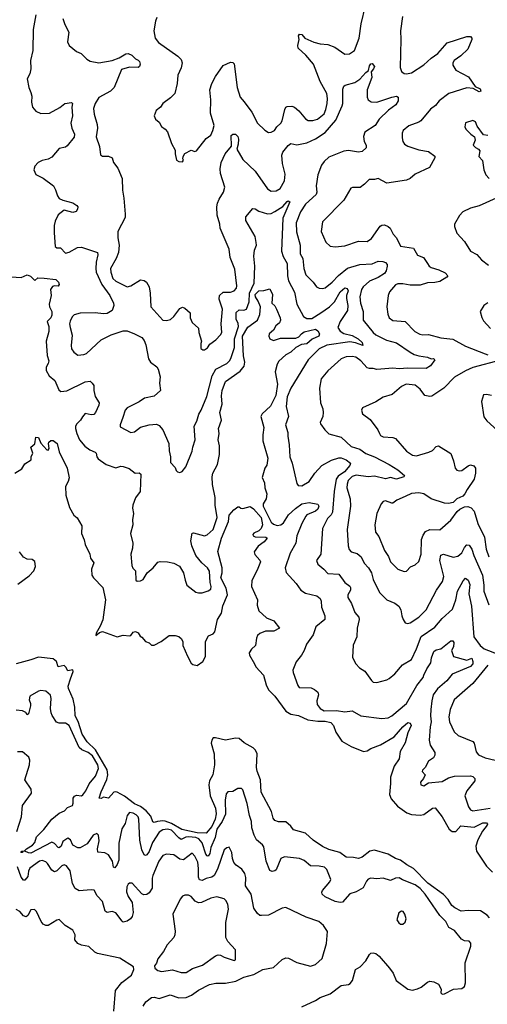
# Model space of a CAD drawing. Extents: x 2133489 to 2292442, y 756223 to 916462.
# Tile 329 of 463: x 2227323 to 2231121, y 893852 to 901845. Entities that reach past the tile are written whole.
import ezdxf

# ---------------------------------------------------------------- set-up
doc = ezdxf.new("R2010")
doc.units = 0

msp = doc.modelspace()

# ---------------------------------------------------------------- linework, layer by layer
at = {"layer": '0CON20XD'}
for points in [[(2228438.1, 901861.9), (2228426.4, 901833.6), (2228412.5, 901755), (2228424.5, 901695), (2228450.8, 901660.8), (2228608.1, 901548.1), (2228635, 901522), (2228644.2, 901495.8), (2228635.6, 901455), (2228608.6, 901395), (2228602.1, 901327.9), (2228583.1, 901245), (2228549.4, 901210.6), (2228486.2, 901165), (2228466.2, 901135), (2228432.3, 901107.7), (2228416.2, 901065), (2228426.1, 901036.1), (2228455, 901012.5), (2228475, 900977.5), (2228505, 900957.5), (2228523.6, 900933.6), (2228555, 900840), (2228586.7, 900785), (2228586.7, 900755), (2228597.5, 900705), (2228615, 900693.3), (2228645, 900690), (2228652.5, 900705), (2228647.5, 900715), (2228650, 900735), (2228665, 900757.5), (2228715, 900786.7), (2228745, 900776.2), (2228760.5, 900779.5), (2228839.2, 900880.8), (2228875, 900908), (2228893.1, 900945), (2228902.2, 900985), (2228873.6, 901085), (2228875.9, 901195), (2228868.9, 901275), (2228884.2, 901325.8), (2228912.7, 901385), (2228975, 901472), (2229035, 901498.8), (2229055, 901496.7), (2229065, 901487.5), (2229089.4, 901295), (2229115, 901216.2), (2229147.8, 901177.8), (2229208.6, 901095), (2229256, 901006), (2229315, 900948), (2229345, 900930), (2229365, 900932), (2229393.3, 900945), (2229412.5, 900975), (2229445, 901005.8), (2229455.5, 901025), (2229477.3, 901115), (2229485.5, 901134.5), (2229495, 901140.6), (2229535, 901142.5), (2229555, 901135.5), (2229590.6, 901105), (2229645, 901040.8), (2229666.8, 901026.8), (2229705, 901026.7), (2229741.7, 901038.3), (2229795, 901081.4), (2229810.9, 901115), (2229821.8, 901165), (2229823.8, 901205), (2229816.9, 901245), (2229762.7, 901342.7), (2229709.1, 901485), (2229646.7, 901556.7), (2229585.6, 901615), (2229582.5, 901635), (2229592.5, 901685), (2229586.7, 901715), (2229595, 901726.7), (2229613.8, 901723.8), (2229640, 901695), (2229712.9, 901662.9), (2229765, 901648.5), (2229825, 901642.3), (2229881.7, 901621.7), (2229965, 901564.3), (2230002.1, 901567.9), (2230041.4, 901595), (2230080, 901695), (2230098.1, 901811.9), (2230133, 901957)], [(2227455.3, 901885), (2227433.8, 901765), (2227429.4, 901595), (2227410.9, 901515), (2227414.5, 901445.5), (2227406.9, 901405), (2227384.6, 901365), (2227397.5, 901295), (2227413.6, 901253.6), (2227422.9, 901225), (2227420, 901175), (2227426.7, 901135), (2227455, 901103.3), (2227495, 901084.4), (2227565, 901085.6), (2227648.8, 901131.2), (2227691.2, 901165), (2227743.8, 901173.8), (2227752, 901165), (2227747.3, 901135), (2227752.5, 901065), (2227737.5, 901005), (2227746.9, 900965), (2227769.4, 900915), (2227765, 900890), (2227709.1, 900820.9), (2227695, 900810), (2227645, 900799.4), (2227585, 900729.5), (2227555, 900712.5), (2227505, 900702.7), (2227474.4, 900685), (2227447.1, 900655), (2227438.6, 900625), (2227455, 900588.8), (2227515, 900558.9), (2227598.2, 900495), (2227615.4, 900465), (2227629.1, 900415), (2227644.7, 900394.7), (2227675, 900380), (2227755, 900356.9), (2227787.8, 900337.8), (2227794.5, 900325), (2227793.8, 900306.2), (2227782.7, 900287.3), (2227755, 900280.4), (2227685, 900297.8), (2227635, 900260.8), (2227611.9, 900208.1), (2227604.6, 900175), (2227602.9, 900115), (2227612.4, 900005), (2227625, 899992.3), (2227655, 899992.5), (2227695, 899950), (2227725, 899956.7), (2227793.8, 899995), (2227825, 899999.6), (2227954.2, 899955), (2227958.5, 899935), (2227944.7, 899875.3), (2227940.9, 899825), (2227945.3, 899795), (2227990.6, 899695), (2228055.4, 899605), (2228085.4, 899545), (2228087.3, 899525), (2228074.4, 899485), (2228035, 899458.9), (2228005, 899456.7), (2227935, 899465.5), (2227815, 899461.4), (2227765, 899448), (2227748.3, 899431.7), (2227732.2, 899397.8), (2227728.5, 899375), (2227733.6, 899345), (2227750.5, 899285), (2227741.3, 899201.3), (2227745, 899172.5), (2227762.5, 899145), (2227795, 899121.9), (2227845, 899126.7), (2227865, 899134.3), (2227986.2, 899245), (2228065, 899285.6), (2228165, 899319.4), (2228195, 899319.2), (2228255, 899294.4), (2228315, 899264.3), (2228335, 899240), (2228348.2, 899205), (2228370.5, 899090.5), (2228386.7, 899065), (2228437.7, 899027.7), (2228448.3, 899008.3), (2228463.3, 898945), (2228458.9, 898895), (2228467.1, 898835), (2228415, 898788.9), (2228337.6, 898772.4), (2228295, 898741.8), (2228195, 898694.3), (2228181.1, 898675), (2228161.1, 898615), (2228138.8, 898555), (2228139.3, 898539.3), (2228225, 898494), (2228255, 898499.2), (2228305, 898536.9), (2228375, 898556.9), (2228435, 898561.4), (2228455, 898550), (2228486.9, 898515), (2228534.5, 898405), (2228538.1, 898345), (2228549.2, 898295), (2228549.3, 898249.3), (2228585, 898210), (2228594.2, 898184.2), (2228605, 898173.3), (2228625, 898170), (2228643.6, 898176.4), (2228672, 898215), (2228725, 898342.5), (2228728.6, 898375), (2228749.2, 898435), (2228740.8, 898545), (2228763, 898587), (2228777.4, 898642.6), (2228798.1, 898675), (2228843.2, 898786.8), (2228887.1, 898955), (2228917.5, 899007.5), (2229006.4, 899053.6), (2229028.5, 899075), (2229039.1, 899095), (2229068.2, 899185), (2229069.2, 899255), (2229100, 899355), (2229098.6, 899378.6), (2229082.2, 899415), (2229081.4, 899468.6), (2229105, 899490), (2229145, 899485.6), (2229165, 899496), (2229186.2, 899553.8), (2229190.7, 899625), (2229227.9, 899705), (2229233.3, 899843.3), (2229224.6, 899925), (2229229.5, 899975), (2229246.7, 900013.3), (2229244.4, 900035), (2229235.6, 900085), (2229161.2, 900215), (2229158.8, 900245), (2229216.8, 900313.2), (2229235, 900310.6), (2229265, 900289.4), (2229335, 900268.2), (2229365, 900271.5), (2229395, 900288.7), (2229460.2, 900329.8), (2229495, 900368.5), (2229505, 900374.3), (2229516.2, 900366.2), (2229461.5, 900235), (2229451.1, 899965), (2229463.6, 899923.6), (2229496.8, 899865), (2229499.6, 899765), (2229507.7, 899725), (2229555, 899633.3), (2229574.5, 899535), (2229627.1, 899435), (2229655, 899419.1), (2229695, 899418.2), (2229770, 899465), (2229839.6, 899515), (2229879.7, 899555), (2229925.4, 899635), (2229965, 899666.9), (2229983.7, 899663.7), (2229991.8, 899645), (2229976.4, 899605), (2229978.7, 899581.3), (2229989.2, 899525), (2229985.3, 899485), (2229926.6, 899395), (2229908.5, 899345), (2229927.4, 899317.4), (2229956.8, 899296.8), (2230025, 899280.7), (2230072.9, 899255), (2230104.4, 899225), (2230109.5, 899200.5), (2230051.9, 899221.9), (2230005, 899230.6), (2229817.3, 899202.7), (2229755.9, 899174.1), (2229665.4, 899085), (2229526.5, 898855), (2229496.3, 898783.7), (2229488.1, 898705), (2229505.7, 898625), (2229481.9, 898555), (2229501.1, 898495), (2229502.5, 898465), (2229512.5, 898395), (2229516.4, 898295), (2229537.1, 898245), (2229575, 898080), (2229585, 898063.8), (2229615, 898060), (2229674, 898095), (2229719.5, 898165), (2229777.1, 898225), (2229855, 898270), (2229915, 898288.5), (2229935, 898288.5), (2229975, 898273.2), (2230010.6, 898245), (2230004.5, 898225), (2229962.2, 898175), (2229909.8, 898140.2), (2229894.2, 898115.8), (2229877.7, 898015), (2229863.7, 897846.4), (2229852.7, 897825), (2229822.5, 897795), (2229782.7, 897715), (2229768.1, 897505), (2229732.9, 897455), (2229744.2, 897425), (2229792.5, 897385), (2229825, 897348.6), (2229915, 897342.5), (2229964.3, 897275), (2230005, 897245.7), (2230010.6, 897235), (2230008.9, 897215), (2229988.5, 897175), (2229989.5, 897155), (2230018.1, 897105), (2230045, 897032), (2230077.8, 896995), (2230080.9, 896975), (2230063.1, 896905), (2230061.5, 896835), (2230031.7, 896768.3), (2230027.3, 896667.3), (2230053.8, 896615), (2230084.2, 896584.2), (2230126.6, 896556.6), (2230180.3, 896480.3), (2230195, 896468), (2230225, 896464), (2230304.4, 896485.6), (2230325, 896497.5), (2230370, 896535), (2230431.2, 896608.8), (2230505, 896650), (2230546.7, 896736.7), (2230585, 896837.5), (2230695.2, 896914.8), (2230755, 896984.5), (2230839.1, 897060.9), (2230865.7, 897134.3), (2230879.6, 897205), (2230925, 897288.8), (2230945, 897310), (2230965, 897296.2), (2230980, 897260), (2230972.1, 897185), (2230992.1, 897085), (2231010.8, 896835), (2231063.5, 896765), (2231095, 896737.9), (2231215, 896691.9)], [(2227672.5, 901855), (2227688.8, 901805), (2227722, 901745), (2227711.1, 901665), (2227724.4, 901635), (2227785, 901586), (2227821.3, 901571.3), (2227868, 901525), (2227895, 901508.5), (2227965, 901495.6), (2228075.7, 901514.3), (2228130, 901535), (2228185, 901568), (2228205, 901571.2), (2228235, 901556.7), (2228265, 901527.5), (2228285, 901517.5), (2228296.7, 901505), (2228302.5, 901485), (2228297.5, 901465), (2228285, 901456.7), (2228215, 901459.2), (2228150, 901440), (2228091.5, 901295), (2228060, 901265), (2227966.4, 901213.6), (2227935, 901164), (2227922.1, 901125), (2227928, 901078), (2227953.1, 900995), (2227955.6, 900965), (2227943.5, 900895), (2227972, 900815), (2227978.3, 900748.3), (2227995, 900736.7), (2228045.9, 900735.9), (2228073.9, 900723.9), (2228086, 900685), (2228119.3, 900639.3), (2228154.4, 900555), (2228157.7, 900462.3), (2228170, 900395), (2228180.8, 900265), (2228178.8, 900238.8), (2228119.2, 900125), (2228120, 900075), (2228130.6, 900015), (2228124.6, 899955), (2228108.1, 899905), (2228061.5, 899825), (2228063.1, 899795), (2228080, 899745), (2228105, 899723.5), (2228195, 899676.7), (2228226.1, 899683.9), (2228305, 899732), (2228335, 899726.7), (2228352.5, 899715), (2228375.6, 899675), (2228384.3, 899625), (2228388.8, 899515), (2228486.1, 899406.1), (2228515, 899402), (2228548.3, 899411.7), (2228575.6, 899434.4), (2228625, 899500), (2228645, 899512.5), (2228665, 899502.5), (2228708.8, 899465), (2228708, 899425), (2228725, 899386.7), (2228775, 899340), (2228778, 899305), (2228800, 899235), (2228793.3, 899215), (2228795.8, 899175.8), (2228810, 899165), (2228825, 899165.8), (2228848.7, 899181.3), (2228868.3, 899211.7), (2228917.5, 899245), (2228954.5, 899285.5), (2228964.4, 899305), (2228959.5, 899375), (2228971.6, 899495), (2228942.7, 899575), (2228945.3, 899604.7), (2228975, 899632.9), (2229035, 899632.9), (2229065.8, 899644.2), (2229083.1, 899665), (2229086.4, 899683.6), (2229070.7, 899820.7), (2229032.2, 899915), (2229025, 899983.3), (2228951.5, 900151.5), (2228948.2, 900185), (2228926.9, 900256.9), (2228924.7, 900325), (2228930.3, 900355), (2228942.8, 900387.2), (2228980, 900445), (2228990, 900485), (2228954.6, 900595), (2228952.9, 900635), (2228958.9, 900685), (2228991.1, 900755), (2229042.4, 900817.6), (2229041.2, 900905), (2229055, 900915.3), (2229075, 900914.7), (2229095, 900896.5), (2229099.7, 900875), (2229098.7, 900835), (2229086.5, 900795), (2229135, 900711.1), (2229235.8, 900615.8), (2229335, 900472.2), (2229365, 900452.2), (2229406.7, 900455), (2229438.1, 900475), (2229475, 900536.7), (2229480.9, 900590.9), (2229456.8, 900676.8), (2229452, 900745), (2229461, 900769), (2229505, 900824.4), (2229525, 900840.9), (2229575, 900828.2), (2229655.5, 900845.5), (2229725, 900876.5), (2229805, 900930.3), (2229890.1, 901029.9), (2229943.5, 901145), (2229948.9, 901165), (2229948.6, 901281.4), (2229955.9, 901304.1), (2229966.1, 901313.9), (2230045, 901334.3), (2230087.1, 901362.9), (2230135, 901416), (2230157.7, 901432.3), (2230165, 901470), (2230175, 901485.8), (2230185, 901488.8), (2230203.8, 901465), (2230198, 901445), (2230177.5, 901422.5), (2230182.9, 901375), (2230146, 901275), (2230146, 901215), (2230154.2, 901194.2), (2230178.8, 901178.8), (2230225, 901174.3), (2230345, 901217.1), (2230385, 901223.3), (2230396.7, 901215), (2230396.1, 901186.1), (2230378.8, 901155), (2230319.2, 901110.8), (2230243.5, 901036.5), (2230210, 900985), (2230126.9, 900933.1), (2230116.8, 900896.8), (2230120.8, 900855), (2230136.9, 900825), (2230138.6, 900805), (2230105, 900776), (2230075, 900770.8), (2229995, 900783.1), (2229955, 900778.5), (2229835, 900729.6), (2229795, 900693.5), (2229773.3, 900665), (2229744.6, 900585), (2229731.8, 900495), (2229735.4, 900445), (2229730.9, 900425), (2229645, 900346.7), (2229603.1, 900285), (2229568.9, 900195), (2229572.4, 900122.4), (2229601.1, 900015), (2229602.2, 899945), (2229624, 899905), (2229632.3, 899825), (2229646.5, 899775), (2229706.9, 899715), (2229735, 899676), (2229755, 899664.3), (2229785, 899661.5), (2229805, 899667.8), (2229862.1, 899715), (2229912, 899768), (2229985, 899829.2), (2230085, 899857.1), (2230185, 899863.8), (2230235, 899883.9), (2230272.6, 899882.6), (2230294, 899874), (2230307.7, 899857.7), (2230308.9, 899845), (2230299.6, 899805), (2230286.2, 899785), (2230235, 899752), (2230165, 899722.5), (2230112.9, 899675), (2230099.3, 899655), (2230087.2, 899595), (2230092.3, 899545), (2230112.6, 899477.4), (2230113.1, 899405), (2230194.8, 899304.8), (2230216.3, 899286.3), (2230302.3, 899242.3), (2230385, 899221.5), (2230494.7, 899144.7), (2230528.1, 899128.1), (2230565, 899115.4), (2230635, 899105.6), (2230665, 899092), (2230685, 899093.3), (2230696.2, 899085), (2230658.8, 899035), (2230625, 899014.5), (2230475, 899017.4), (2230405, 899011.3), (2230355, 899017.2), (2230225, 899005.5), (2230195, 899013.1), (2230165, 899012.2), (2230145, 899020), (2230093.1, 899075), (2230054, 899105), (2230025, 899110.4), (2229975, 899108.2), (2229935, 899090.6), (2229825, 898994.2), (2229770.9, 898929.1), (2229757.1, 898855), (2229765.6, 898735), (2229784.4, 898685), (2229788.6, 898655), (2229785.6, 898624.4), (2229764.4, 898575.6), (2229765.8, 898565), (2229801.2, 898515), (2229834.2, 898484.2), (2229934.7, 898454.7), (2229977.3, 898415), (2230015, 898380), (2230085, 898358.9), (2230135, 898323.2), (2230206.2, 898296.2), (2230325, 898233.5), (2230395, 898189.5), (2230447.5, 898145), (2230442.5, 898135), (2230385, 898115.5), (2230335, 898128.5), (2230295, 898116.7), (2230205, 898140.2), (2230155, 898133.6), (2230055, 898148), (2230025, 898137.9), (2229991.8, 898105), (2229982.2, 898075), (2229981.1, 898045), (2230006.7, 897955), (2230011.1, 897895), (2229982.6, 897707.4), (2229990, 897575), (2230000, 897545), (2230015, 897526), (2230065, 897510.6), (2230097.1, 897485), (2230122.2, 897432.2), (2230156.7, 897395), (2230179.5, 897355), (2230195, 897301.2), (2230244.6, 897194.6), (2230305.8, 897135), (2230369.1, 897109.1), (2230403.8, 897085), (2230419.2, 897055), (2230425.8, 897005.8), (2230438, 896975), (2230455, 896947.5), (2230473.6, 896943.6), (2230495, 896950), (2230565, 896994.4), (2230625, 897054.3), (2230709.1, 897215), (2230758.5, 897285), (2230769.1, 897325), (2230736.7, 897455), (2230745, 897498), (2230765, 897505.6), (2230843.1, 897483.1), (2230881.2, 897488.8), (2230915, 897518.1), (2230935, 897561.2), (2230955, 897581.2), (2230975, 897578), (2230996.4, 897546.4), (2231012.8, 897495), (2231081.7, 897335), (2231094.1, 897255), (2231093.6, 897205), (2231133.1, 897095)], [(2230432, 901872), (2230416.1, 901753.9), (2230420, 901685), (2230412.7, 901457.3), (2230425, 901423.8), (2230445, 901409.2), (2230465, 901405.6), (2230505, 901413.1), (2230605, 901477.5), (2230666.5, 901533.5), (2230718.8, 901571.2), (2230795, 901657.8), (2230955, 901707.7), (2230985, 901708.8), (2230995, 901696.2), (2230994.5, 901685), (2230964.4, 901605.6), (2230905, 901550.6), (2230852.5, 901515), (2230841.4, 901495), (2230841.9, 901475), (2230865.8, 901435), (2230969.8, 901379.8), (2231023.3, 901303.3), (2231062.7, 901282.7)], [(2231062.7, 901282.7), (2231070, 901265), (2231055, 901260), (2231007, 901287), (2230955, 901291.1), (2230808.6, 901245), (2230729.4, 901185), (2230700.7, 901149.3), (2230660.2, 901119.8), (2230582.5, 901025), (2230565, 901013.3), (2230485, 900984.3), (2230439.2, 900945), (2230430.8, 900925), (2230429.2, 900885), (2230434.2, 900855), (2230448.8, 900835), (2230475, 900819.2), (2230565, 900787.5), (2230645, 900774.2), (2230695, 900736.7), (2230695, 900722.5), (2230651.2, 900645), (2230535, 900592.2), (2230495, 900555.6), (2230465, 900541.9), (2230305, 900518.8), (2230235, 900556.2), (2230205, 900548), (2230161.9, 900548.1), (2230125, 900508.8), (2230087.7, 900482.3), (2230027, 900483), (2230013.6, 900476.4), (2229955, 900378.8), (2229783.8, 900205), (2229771.1, 900125), (2229808.6, 900038.6), (2229845, 900006), (2229885, 900000), (2229965, 900010), (2230075.7, 900045.7), (2230145, 900044.4), (2230180.9, 900069.1), (2230252.4, 900167.6), (2230265, 900177.5), (2230285, 900179.4), (2230317, 900167), (2230332.2, 900152.2), (2230356.9, 900105), (2230382.8, 900072.8), (2230415, 900006), (2230521.2, 899991.2), (2230555, 899934.5), (2230603.7, 899913.7), (2230635.6, 899865), (2230648.6, 899845), (2230664.1, 899834.1), (2230728, 899815), (2230779.5, 899789.5), (2230800, 899765), (2230793.1, 899755), (2230735, 899720.3), (2230695, 899711.6), (2230635, 899708.9), (2230575, 899690.9), (2230495, 899691.1), (2230435, 899701.1), (2230395, 899700.6), (2230375, 899692.5), (2230327.5, 899635), (2230316, 899605), (2230305.6, 899515), (2230313.5, 899455), (2230325, 899426), (2230355, 899403.5), (2230455, 899394.3), (2230533.8, 899313.8), (2230572.4, 899292.4), (2230597.3, 899287.3), (2230645, 899290), (2230745, 899261.2), (2230841.7, 899251.7), (2230945, 899194.5), (2231105, 899132.9), (2231125, 899123.6)], [(2231125, 900906), (2231089.3, 900909.3), (2231039.3, 900979.3), (2231026.8, 901016.8), (2231005, 901026), (2230943.6, 901006.4), (2230937.5, 900975), (2230947.5, 900955), (2230987.5, 900915), (2231017.5, 900895), (2231023, 900867), (2231007.5, 900825), (2231025, 900807.5), (2231050, 900795), (2231061.7, 900781.7), (2231053.8, 900735), (2231081.7, 900701.7), (2231094.2, 900625), (2231110, 900585), (2231136, 900555)], [(2231193.3, 900395), (2231055, 900334), (2230985, 900315.8), (2230923.3, 900285), (2230896.2, 900255), (2230853.9, 900186.1), (2230856.2, 900165), (2230875, 900112.5), (2230935, 900043.8), (2230984, 899965), (2231035, 899937.5), (2231075.4, 899895.4), (2231132.1, 899852.1)], [(2227255, 899756.7), (2227335, 899751.2), (2227385, 899773.3), (2227412.3, 899762.3), (2227445, 899727.5), (2227469.4, 899750.6), (2227523, 899747), (2227615.9, 899735.9), (2227637.5, 899715), (2227643.3, 899695), (2227635, 899681.2), (2227605, 899684.4), (2227590.6, 899679.4), (2227573.5, 899655), (2227578, 899605), (2227561.9, 899535), (2227564.5, 899514.5), (2227584.4, 899475), (2227584.5, 899445), (2227575.4, 899425), (2227547.8, 899395), (2227559.2, 899355), (2227560.8, 899315), (2227537.8, 899235), (2227547.6, 899117.6), (2227560, 899075), (2227555.8, 899055), (2227537.5, 899025), (2227537.7, 898997.7), (2227561.4, 898955), (2227609.4, 898915), (2227640.9, 898840.9), (2227656.7, 898826.7), (2227705, 898831.8), (2227855, 898903.8), (2227895, 898910), (2227913.3, 898895), (2227926.7, 898875), (2227926.7, 898835), (2227936.7, 898785), (2227970, 898735), (2227966.4, 898716.4), (2227939.4, 898655), (2227925, 898639.4), (2227905, 898636.5), (2227855, 898648.6), (2227832.2, 898622.2), (2227816.1, 898593.9), (2227786.2, 898565), (2227776.8, 898545), (2227776, 898525), (2227786.1, 898486.1), (2227809.6, 898435), (2227852.4, 898382.4), (2227893.4, 898353.4), (2227936, 898335), (2227945.6, 898325), (2227950, 898295), (2227959.8, 898279.8), (2228025, 898234.3), (2228105, 898206.9), (2228145, 898220), (2228165, 898218.6), (2228212.7, 898202.7), (2228260, 898165), (2228295, 898166.2), (2228306, 898155), (2228302.5, 898015), (2228265, 897963.3), (2228242, 897905), (2228238.3, 897878.3), (2228248.8, 897835), (2228240, 897785), (2228242, 897745), (2228222, 897675), (2228242.5, 897595), (2228239.2, 897555), (2228225.6, 897505), (2228233.9, 897413.9), (2228241.7, 897391.7), (2228265, 897370), (2228266.7, 897295), (2228276.2, 897286.2), (2228305, 897289.4), (2228325, 897299.2), (2228359.4, 897355), (2228406.7, 897395), (2228445, 897440), (2228465, 897447.8), (2228525, 897444.6), (2228575, 897433.8), (2228620.1, 897410.1), (2228655, 897353.8), (2228666.2, 897295), (2228681.2, 897255), (2228755, 897197.5), (2228775, 897191.4), (2228805, 897192.5), (2228855, 897208.8), (2228875, 897223.3), (2228879.2, 897245), (2228871.5, 897275), (2228865, 897368), (2228848.6, 897395), (2228803.8, 897435), (2228754.5, 897495), (2228721.5, 897575), (2228713.2, 897615), (2228725, 897676), (2228735, 897680), (2228825, 897655.6), (2228845, 897662.2), (2228894.7, 897705.3), (2228928.5, 897805), (2228911.2, 897905), (2228910.6, 897965), (2228890.6, 898070.6), (2228886.5, 898135), (2228892.2, 898165), (2228930.5, 898235), (2228946.7, 898315), (2228946.4, 898385), (2228935.6, 898435), (2228942.9, 898485), (2228937.6, 898527.6), (2228962.7, 898595), (2228950, 898655), (2228968.1, 898725), (2228962.6, 898792.6), (2228967, 898835), (2228995, 898906.7), (2229115, 898990.4), (2229147.5, 899032.5), (2229152.5, 899065), (2229140.2, 899115), (2229131.8, 899275), (2229175, 899348.8), (2229254.7, 899405.3), (2229275, 899452.5)], [(2229275, 899452.5), (2229280.5, 899515), (2229260.8, 899560.8), (2229237.4, 899595), (2229237.2, 899615), (2229265, 899644.7), (2229305, 899646.2), (2229355, 899660), (2229375.5, 899615), (2229372.5, 899545), (2229395, 899523.3), (2229409.4, 899495), (2229439.4, 899425), (2229442.2, 899405), (2229434.4, 899385), (2229405, 899359.6), (2229385.7, 899324.3), (2229350.6, 899295), (2229346.5, 899275), (2229354.7, 899254.7), (2229385, 899240.4), (2229441.1, 899258.9), (2229565, 899259.6), (2229590.2, 899269.8), (2229612.1, 899295), (2229635, 899309.7), (2229725, 899332.5), (2229745, 899319.2), (2229759.1, 899295), (2229751.9, 899275), (2229698, 899252), (2229655, 899213.2), (2229611.3, 899208.7), (2229567.1, 899182.9), (2229525, 899146.1), (2229485.5, 899125), (2229427.9, 899072.1), (2229415, 899048.9), (2229397.5, 898985), (2229416.8, 898885), (2229404.8, 898795), (2229361.4, 898708.6), (2229291.9, 898645), (2229280.6, 898625), (2229307.3, 898535), (2229297.6, 898475), (2229298, 898425), (2229340, 898285), (2229331.5, 898228.5), (2229315.7, 898204.3), (2229291.7, 898128.3), (2229312.5, 898085), (2229314, 898044), (2229330.8, 897995), (2229324.5, 897955), (2229301.8, 897915), (2229301.2, 897895), (2229365, 897764.6), (2229385, 897750), (2229415, 897740), (2229445, 897745.4), (2229465, 897759.6), (2229505.3, 897825), (2229563.6, 897876.4), (2229615, 897915.4), (2229675, 897924.5), (2229745, 897911.8), (2229754.2, 897895), (2229745, 897872.5), (2229725, 897854.7), (2229655, 897826.4), (2229646.4, 897815), (2229614.3, 897755), (2229573.6, 897655), (2229566.2, 897595), (2229520.5, 897515), (2229479.4, 897395), (2229487.4, 897357.4), (2229569.4, 897269.4), (2229605.7, 897215), (2229645, 897190.9), (2229737, 897167), (2229764.2, 897145), (2229771.9, 897125), (2229773.3, 897075), (2229800.8, 897005), (2229802, 896975), (2229729.4, 896915), (2229708.3, 896851.7), (2229652, 896775), (2229634, 896725), (2229612.5, 896685), (2229568.7, 896631.3), (2229542.9, 896565), (2229545.7, 896545), (2229581.1, 896441.1), (2229593.2, 896423.2), (2229689.8, 896419.8), (2229717.8, 896407.8), (2229745, 896386), (2229749.5, 896365), (2229735.4, 896315), (2229739.6, 896285), (2229765, 896252.1), (2229796.7, 896235), (2229897, 896237), (2229965, 896226.7), (2230025, 896235.7), (2230095, 896194.4), (2230265, 896171.1), (2230315, 896176.4), (2230346, 896194), (2230465, 896292.9), (2230549, 896441), (2230599.6, 896505), (2230606.8, 896525), (2230628.9, 896575), (2230663.1, 896625), (2230668.5, 896665), (2230685.8, 896715), (2230705, 896729.2), (2230745, 896738), (2230825, 896803.1), (2230842.1, 896802.1), (2230848.2, 896788.2), (2230846.7, 896755), (2230830.6, 896725), (2230846, 896675), (2230955, 896645.7), (2230995, 896662.5), (2231004.4, 896634.4), (2231003.8, 896615), (2230985, 896593.4), (2230837.2, 896532.7), (2230792, 896478), (2230717.5, 896412.5), (2230682.3, 896365), (2230670, 896315), (2230662.8, 896245), (2230659.1, 896195), (2230665.4, 896145), (2230656.2, 896103.8), (2230648.6, 895995), (2230657.1, 895955), (2230696.2, 895895), (2230695.7, 895874.3), (2230685, 895853.8), (2230643.8, 895825), (2230618, 895775), (2230595, 895752.5), (2230593, 895743), (2230616.7, 895715), (2230602.5, 895685), (2230577.5, 895655), (2230582.5, 895635), (2230605, 895626.7), (2230645, 895648.8), (2230755, 895661.5), (2230805, 895690.4), (2230855, 895704.6), (2230985, 895706.4), (2231005, 895700), (2231020, 895685), (2231021.4, 895665), (2230954.6, 895585), (2230938.5, 895545), (2230967.5, 895455), (2230985, 895431.4), (2231005, 895423.3), (2231145.7, 895444.3)], [(2231125, 899545.8), (2231093.8, 899525), (2231064, 899475), (2231076.1, 899426.1), (2231090.3, 899400.3), (2231148.3, 899338.3)], [(2231229.5, 899080.5), (2231005, 899021.9), (2230945, 898995.4), (2230855, 898942.9), (2230767.5, 898855), (2230670.7, 898789.3), (2230654.3, 898785.7), (2230615, 898794.4), (2230575, 898846.9), (2230535, 898878.2), (2230462.6, 898887.4), (2230425, 898867.5), (2230348.3, 898801.7), (2230275, 898779.5), (2230215, 898744), (2230107.5, 898695), (2230100, 898675), (2230108, 898645), (2230169.4, 898599.4), (2230232.9, 898515), (2230245.6, 898485.6), (2230255, 898470), (2230275, 898457.5), (2230355, 898453.1), (2230376.4, 898446.4), (2230465, 898343.1), (2230515, 898308.6), (2230545, 898305.7), (2230646.4, 898333.6), (2230675, 898347.1), (2230705, 898381.2), (2230725, 898386.2), (2230825, 898324.2), (2230847.7, 898265), (2230860, 898205), (2230875, 898188.1), (2230895, 898182.5), (2230915, 898186.7), (2230965, 898224), (2230985, 898231.2), (2231012.3, 898222.3), (2231024.3, 898204.3), (2231026.7, 898165), (2231014.4, 898115), (2230958, 898032), (2230940, 897995), (2230922, 897978), (2230873.8, 897955), (2230843.1, 897926.9), (2230805, 897917.1), (2230775, 897919.4), (2230665, 897954.4), (2230605.8, 897995), (2230565, 898003.8), (2230505, 898000), (2230455.5, 897974.5), (2230386.2, 897945), (2230355, 897920.8), (2230345, 897919.2), (2230295, 897938.8), (2230275, 897932.5), (2230260, 897915), (2230222.9, 897835), (2230206.9, 897745), (2230214.4, 897684.4), (2230239.3, 897649.3), (2230285, 897536.2), (2230317.6, 897487.6), (2230335.7, 897445), (2230395, 897384.2), (2230445, 897365.8), (2230465, 897368.8), (2230497.7, 897402.3), (2230535, 897419.2), (2230564.6, 897445.4), (2230584.5, 897505), (2230586.7, 897625), (2230600, 897660), (2230620.4, 897689.6), (2230655, 897705.5), (2230736.1, 897703.9), (2230825, 897782.5), (2230877.5, 897852.5), (2230899.3, 897870.7), (2230935, 897890.6), (2230964.2, 897894.2), (2230991.5, 897881.5), (2231014.6, 897854.6), (2231044.1, 897755), (2231098.2, 897645), (2231112.2, 897547.8), (2231133.2, 897485)], [(2231155, 898793.3), (2231115, 898803.3), (2231091.2, 898798.8), (2231073.6, 898746.4), (2231092.3, 898622.3), (2231118.8, 898588.8), (2231205, 898508.8)], [(2227285, 898164.3), (2227340.9, 898199.1), (2227365, 898240), (2227417, 898273), (2227417.5, 898295), (2227430, 898325), (2227412.5, 898375), (2227447, 898403), (2227453.6, 898456.4), (2227475, 898452.5), (2227495.9, 898405.9), (2227545, 898352.5), (2227555, 898350), (2227562.5, 898365), (2227556.7, 898405), (2227561.2, 898415), (2227575, 898430), (2227595, 898430), (2227627.5, 898405), (2227645, 898337.5), (2227710, 898205), (2227724.2, 898125), (2227715.8, 898095), (2227694.2, 898055), (2227698, 897985), (2227727.5, 897885), (2227763.9, 897823.9), (2227790.7, 897800.7), (2227827.3, 897737.3), (2227826.2, 897675), (2227847, 897623), (2227856, 897585), (2227892, 897505), (2227898.8, 897475), (2227926.2, 897435), (2227905.7, 897385), (2227909.5, 897335), (2227921.8, 897315), (2227999.5, 897235), (2228021.2, 897135), (2227997.3, 896972.7), (2227978.2, 896921.8), (2227944.2, 896865), (2227942.5, 896845), (2227970.3, 896869.7), (2227995, 896877.5), (2228115, 896834.2), (2228165, 896848.8), (2228215, 896843.3), (2228225, 896846.7), (2228245.9, 896874.1), (2228265, 896878.8), (2228285, 896867.5), (2228300.7, 896840.7), (2228315, 896832.5), (2228345, 896797.5), (2228376.1, 896786.1), (2228395, 896767.5), (2228415, 896767.5), (2228473.6, 896796.4), (2228537.5, 896845), (2228585, 896846.2), (2228617, 896837), (2228637.6, 896817.6), (2228647.1, 896795), (2228648.6, 896765), (2228687.5, 896677.5), (2228715, 896620), (2228729.5, 896609.5), (2228765, 896602.5), (2228810, 896635), (2228832, 896675), (2228831.9, 896798.1), (2228855.5, 896844.5), (2228895, 896860), (2228909.6, 896875), (2228930.2, 896975), (2228963.4, 897026.5), (2228974.3, 897085.7), (2229011.3, 897175), (2229000.1, 897230.1), (2228957.1, 897315), (2228967.4, 897355), (2228966.9, 897395), (2228933.1, 897526.9), (2228962.5, 897635), (2229018.1, 897771.9), (2229025, 897822), (2229062, 897865), (2229095, 897890), (2229105, 897890), (2229118.3, 897878.3), (2229135, 897877.5), (2229195, 897892.5), (2229223.5, 897873.5), (2229283.6, 897805), (2229295.3, 897745), (2229285, 897714.4), (2229265, 897694.4), (2229223.8, 897676.2), (2229217.5, 897665), (2229220, 897655), (2229235, 897647.1), (2229323, 897643), (2229332.5, 897635), (2229310, 897605), (2229259.6, 897570.4), (2229227.5, 897525), (2229234.3, 897504.3), (2229275, 897456.7), (2229278, 897445), (2229253.3, 897375), (2229208.6, 897291.4), (2229206.2, 897245), (2229255.7, 897135.7), (2229252.5, 897092.5), (2229265.6, 897045), (2229329.2, 896989.2), (2229388.6, 896965), (2229432.5, 896905), (2229388.6, 896881.4), (2229319.2, 896880.8), (2229275, 896861.1), (2229254.4, 896845), (2229245.5, 896825), (2229238.1, 896765), (2229206, 896735), (2229186.7, 896705), (2229190, 896685), (2229230.8, 896615), (2229242.6, 896592.6), (2229304.3, 896525), (2229325.5, 896445), (2229343.8, 896405), (2229395, 896353.1), (2229485, 896232.9), (2229525, 896208.2), (2229586.9, 896196.9), (2229665, 896161.6), (2229745, 896149.5), (2229805, 896150.4), (2229849.7, 896139.7), (2229872.1, 896115), (2229891.6, 896061.6), (2229938.9, 895988.9), (2230015, 895944.2), (2230115, 895903.3), (2230145, 895910), (2230175, 895928.8), (2230255, 895959.2), (2230365, 896023.3), (2230435, 896104), (2230475, 896140), (2230493.9, 896133.9), (2230502, 896115), (2230475.7, 896055.7), (2230454.5, 895975), (2230412.9, 895905), (2230406.5, 895845), (2230366.2, 895785), (2230333.9, 895696.1), (2230335.3, 895645), (2230326.7, 895555), (2230339.8, 895519.8), (2230391.3, 895461.3), (2230467, 895407), (2230505, 895392.5), (2230575, 895387.3), (2230605, 895391.6), (2230675, 895443.1), (2230697, 895447), (2230754.2, 895375), (2230811.9, 895275), (2230835, 895254.4), (2230865, 895255.8), (2230905, 895300), (2231015, 895291.3), (2231085, 895325.9), (2231115.8, 895325.8), (2231122.2, 895315), (2231119.1, 895305), (2231081.4, 895258.6), (2231043.6, 895186.4), (2231029.4, 895135), (2231034.6, 895095), (2231115, 894972.2), (2231164.5, 894925)], [(2227307.6, 897262.4), (2227399.2, 897330.8), (2227438.9, 897371.1), (2227452.1, 897405), (2227445, 897445.4), (2227425, 897462.8), (2227385, 897466), (2227355, 897480.5), (2227321.9, 897525)], [(2231137.9, 894555), (2231120, 894575), (2231065, 894610.4), (2230965, 894614.7), (2230908.6, 894608.6), (2230857.5, 894635), (2230834.5, 894655), (2230804, 894704), (2230765, 894744.6), (2230637.5, 894835), (2230521.5, 894955), (2230466.4, 894983.6), (2230415, 895021.6), (2230375, 895036.4), (2230315, 895070), (2230205, 895102.7), (2230168, 895095), (2230105, 895047.8), (2230075, 895034.4), (2230035, 895044.6), (2229975, 895045.4), (2229924.9, 895084.9), (2229835, 895109.6), (2229782.8, 895132.8), (2229706.3, 895185), (2229645, 895242.1), (2229547.7, 895267.7), (2229525, 895297.5), (2229485, 895333.3), (2229425, 895332), (2229394.4, 895344.4), (2229383, 895363), (2229368, 895418), (2229285.6, 895575), (2229279.2, 895675), (2229252, 895745), (2229246.7, 895775), (2229251.3, 895885), (2229237.9, 895915), (2229219.5, 895935), (2229145.7, 895975.7), (2229105, 896008.5), (2229075, 896012.5), (2228995, 895996.5), (2228915, 896016.1), (2228895, 896014.3), (2228883.1, 895996.9), (2228878.9, 895971.1), (2228902.2, 895885), (2228905.8, 895795), (2228893.1, 895715), (2228864.7, 895665), (2228858.6, 895635), (2228871.6, 895545), (2228914.8, 895445), (2228919, 895399), (2228911.2, 895355), (2228885, 895295.7), (2228839.1, 895240.9), (2228765, 895243.1), (2228640.8, 895270.8), (2228555, 895319.9), (2228505, 895339.2), (2228485, 895342.7), (2228442.9, 895337.1), (2228415, 895328.6), (2228405, 895333.8), (2228388.6, 895378.6), (2228351.7, 895421.7), (2228305, 895456.5), (2228255, 895479.6), (2228175, 895542.7), (2228115, 895574.4), (2228105, 895578.1), (2228086.6, 895573.4), (2228045, 895526.7), (2228005, 895532.5), (2227986.4, 895523.6), (2227970, 895525), (2227985, 895576.2), (2228031.8, 895678.2), (2228038.9, 895715), (2228034.8, 895755), (2227938.2, 895918.2), (2227871.7, 895981.7), (2227830.5, 896045), (2227797, 896147), (2227774.1, 896195), (2227771.4, 896265), (2227758.5, 896328.5), (2227718.8, 896415), (2227718.3, 896435), (2227735.3, 896495.3), (2227756.5, 896555), (2227755, 896566.2), (2227715, 896558), (2227698.8, 896588.8), (2227685, 896601.5), (2227635, 896591.4), (2227623.1, 896635), (2227595, 896656.8), (2227475, 896671.1), (2227412.5, 896647.5), (2227295, 896615.4)], [(2231125, 896605.6), (2231003.8, 896456.2), (2230852.9, 896325), (2230820, 896245), (2230808.5, 896185), (2230814.5, 896145), (2230852.5, 896065), (2230885, 896032.9), (2231003.8, 895985), (2231015, 895972.5), (2231032.1, 895902.1), (2231048.5, 895878.5), (2231102.8, 895852.8), (2231185, 895833.3)], [(2229615, 893831.5), (2229725, 893881.9), (2229765, 893908.1), (2229845, 893938.1), (2229935, 894004), (2229995, 894013.8), (2230008.8, 894021.2), (2230026, 894045), (2230050, 894135), (2230088.8, 894155), (2230135, 894206.2), (2230165, 894256.2), (2230175, 894266.2), (2230195, 894271.2), (2230215, 894263.8), (2230242.1, 894242.1), (2230326.4, 894146.4), (2230355.5, 894105.5), (2230380, 894045), (2230475, 893974.2), (2230515, 893967.1), (2230555, 893978.1), (2230585, 893990), (2230635, 894030.8), (2230655, 894039.4), (2230686.7, 894035), (2230725.8, 894015), (2230746.2, 893975), (2230744, 893945), (2230755, 893933.8), (2230775, 893936.7), (2230845.9, 893974.1), (2230915, 893979.2), (2230936.7, 893996.7), (2230945.6, 894025), (2230941.1, 894188.9), (2230988, 894325), (2230987.7, 894347.7), (2230973.3, 894363.3), (2230935, 894368), (2230910.9, 894380.9), (2230855, 894450.8), (2230809.4, 894475), (2230785.6, 894525), (2230735, 894572), (2230617.1, 894745), (2230575, 894792.9), (2230535, 894823.2), (2230432.6, 894862.6), (2230405, 894878.9), (2230375, 894875.5), (2230335, 894856.9), (2230275, 894875.6), (2230225, 894870), (2230175, 894877.1), (2230155, 894868.6), (2230138.8, 894851.2), (2230113.7, 894796.3), (2230055, 894764.3), (2230005, 894748.5), (2229945, 894681.8), (2229925, 894678.5), (2229885, 894687.7), (2229803.3, 894725), (2229778.8, 894745), (2229776.4, 894763.6), (2229782, 894775), (2229842.9, 894845), (2229849.4, 894865), (2229817.2, 894947.2), (2229800, 894965), (2229755, 894974.3), (2229685, 894975.8), (2229635, 895020), (2229597, 895037), (2229475, 895048.9), (2229444.6, 895035.4), (2229405.6, 894945), (2229395.5, 894934.5), (2229375, 894929.2), (2229355, 894938.8), (2229325, 895013.3), (2229305, 895131.2), (2229295, 895147.5), (2229247.3, 895187.3), (2229227.5, 895225), (2229209.6, 895285), (2229206.1, 895335), (2229189.2, 895385), (2229172.1, 895482.1), (2229135, 895593.3), (2229124.1, 895604.1), (2229095.8, 895604.2), (2229055, 895580), (2229015, 895578.1), (2229000.2, 895559.8), (2228991.8, 895508.2), (2228996.1, 895395), (2228966.7, 895335), (2228925.2, 895275), (2228911.7, 895205), (2228875.2, 895125), (2228867.1, 895075), (2228855, 895054.3), (2228845, 895056.9), (2228835, 895071.1), (2228804.1, 895164.1), (2228779.4, 895195), (2228755, 895205.1), (2228695, 895210.3), (2228672.3, 895207.7), (2228635, 895190.4), (2228615, 895203.6), (2228557.2, 895265), (2228525, 895274.3), (2228485, 895268.6), (2228455, 895250.6), (2228400.7, 895165), (2228375, 895093.5), (2228355, 895064.3), (2228345, 895059.2), (2228335, 895064.3), (2228316.2, 895106.2), (2228298.9, 895185), (2228291.8, 895355), (2228284.4, 895375), (2228269.6, 895389.6), (2228245, 895404.5), (2228215, 895408.6), (2228195.6, 895384.4), (2228179.4, 895320.6), (2228152.9, 895277.1), (2228129.8, 895160.2), (2228127.7, 895022.3), (2228115, 894988), (2228095, 894961.2), (2228084.3, 894964.3), (2228077.1, 895015), (2228045, 895064.6), (2228015, 895082.2), (2227958, 895088), (2227956.4, 895115), (2227969.7, 895179.7), (2227963.9, 895223.9), (2227949.3, 895239.3), (2227921.2, 895225), (2227870, 895155), (2227815, 895123.5), (2227795, 895123.4), (2227755, 895143.8), (2227735, 895188), (2227715, 895199.5), (2227673.8, 895175), (2227660.4, 895135), (2227645, 895122.5), (2227635, 895123.9), (2227605, 895157.3), (2227585, 895166.9), (2227415, 895079.6), (2227395, 895080.4), (2227365.8, 895094.2), (2227347, 895093), (2227345, 895084.2), (2227333.8, 895085), (2227340, 895095), (2227361.7, 895098.3), (2227378, 895115), (2227427.4, 895142.6), (2227445.6, 895165), (2227458.6, 895211.4), (2227518.9, 895271.1), (2227584.2, 895355), (2227645, 895404.4), (2227687.7, 895422.3), (2227710.9, 895449.1), (2227752.9, 895467.1), (2227758.9, 895485), (2227758.3, 895525), (2227767.7, 895542.3), (2227785, 895549.8), (2227825, 895544.6), (2227835, 895552.2), (2227859.2, 895585), (2227888, 895642), (2227937.8, 895705), (2227963.4, 895765), (2227957.5, 895795), (2227915, 895868.9), (2227880.4, 895895), (2227827, 895917), (2227805.9, 895935.9), (2227724.8, 896114.8), (2227695, 896133.4), (2227645, 896134.7), (2227623.4, 896143.4), (2227586.8, 896196.8), (2227578.5, 896218.5), (2227574.1, 896254.1), (2227578.3, 896335), (2227572.3, 896362.3), (2227535, 896393.1), (2227495, 896398.9), (2227475, 896394.3), (2227405, 896352.5), (2227400, 896325), (2227411.1, 896295), (2227410, 896275), (2227395, 896210), (2227385, 896202.5), (2227372, 896222), (2227346.7, 896235), (2227295, 896240.5)], [(2227300.5, 895255), (2227336.9, 895375), (2227347.1, 895465), (2227418.6, 895565), (2227417.7, 895597.7), (2227364, 895674), (2227402.1, 895795), (2227405.5, 895835), (2227397.9, 895857.9), (2227345, 895902.5), (2227305, 895900.8)], [(2228863.8, 894013.8), (2228917.3, 894022.7), (2228995, 894023.5), (2229078.8, 894041.2), (2229145, 894072.9), (2229225, 894094.3), (2229297.5, 894135), (2229385, 894151.4), (2229454.6, 894215.4), (2229485, 894229.2), (2229506.8, 894226.8), (2229575, 894191.4), (2229685, 894161.2), (2229725, 894174), (2229780, 894225), (2229815.7, 894345), (2229823.6, 894443.6), (2229791.7, 894491.7), (2229754.1, 894524.1), (2229649.3, 894559.3), (2229485, 894638.6), (2229455, 894632.9), (2229345, 894575.8), (2229286.4, 894573.6), (2229275, 894573.8), (2229255, 894590), (2229225, 894633.3), (2229204.4, 894745), (2229157.5, 894815), (2229160.9, 894880.9), (2229153.2, 894913.2), (2229128.7, 894948.7), (2229080.7, 894980.7), (2229062.6, 895002.6), (2229051.4, 895035), (2229045.6, 895085.6), (2229025, 895127.5), (2229005, 895123.3), (2228985, 895106.7), (2228931.1, 894948.9), (2228902.4, 894897.6), (2228885.2, 894884.8), (2228837, 894873), (2228805, 894858), (2228783, 894863), (2228774.8, 894885), (2228776.8, 894955), (2228771.1, 895005), (2228745, 895054), (2228725, 895078), (2228655, 895025.7), (2228625, 895031.4), (2228575, 895064.2), (2228515, 895072), (2228485, 895060.8), (2228453.8, 895015), (2228405, 894898), (2228399.1, 894875), (2228400, 894795), (2228375, 894756.2), (2228355, 894744), (2228331.2, 894741.2), (2228315, 894748), (2228236.7, 894835), (2228215, 894836), (2228203.4, 894826.6), (2228194.3, 894805), (2228191.1, 894765), (2228205, 894726), (2228237.4, 894677.4), (2228243.8, 894596.2), (2228236.1, 894563.9), (2228224.3, 894545), (2228195, 894526.5), (2228165, 894520), (2228155, 894525.8), (2228105, 894593.5), (2228075, 894605.5), (2228035, 894597.5), (2228018.1, 894608.1), (2227995, 894685.7), (2227952.7, 894732.7), (2227927.3, 894777.3), (2227905, 894782.5), (2227805.7, 894774.3), (2227775, 894791.4), (2227751.5, 894831.5), (2227732.9, 894935), (2227703.8, 894975), (2227685, 894982.9), (2227665, 894977.1), (2227623.9, 894936.1), (2227605, 894927.1), (2227585, 894940), (2227550.5, 894995), (2227535, 895008.9), (2227505, 895019.4), (2227485, 895013.1), (2227405, 894958.5), (2227395, 894934), (2227390.1, 894889.9), (2227365, 894859.3), (2227355, 894858.5), (2227334.3, 894884.3), (2227305, 894966.9)], [(2228635, 894110), (2228675, 894111.4), (2228728.1, 894141.9), (2228809.1, 894170.9), (2228915, 894246.4), (2228934.3, 894254.3), (2228955, 894251.4), (2228985, 894234), (2229065, 894206.7), (2229075, 894213.3), (2229075.7, 894295), (2229012.9, 894362.9), (2228998.1, 894395), (2228997.9, 894515), (2229020.6, 894625), (2229014.2, 894665), (2228998, 894695), (2228985, 894708.8), (2228925, 894725.6), (2228875.5, 894714.5), (2228800.5, 894679.5), (2228775, 894676), (2228748.5, 894688.5), (2228715, 894727.1), (2228695, 894739.2), (2228665, 894739.2), (2228645, 894728.8), (2228626, 894705), (2228567.1, 894585), (2228587.1, 894445), (2228584.2, 894415), (2228575, 894394), (2228520.8, 894335), (2228490, 894280), (2228445, 894222.5), (2228433.3, 894185), (2228417.5, 894165), (2228420, 894145), (2228445.8, 894125.8), (2228475, 894119.4), (2228565, 894132.5), (2228635, 894110)], [(2228088.2, 893795), (2228102, 893965), (2228151.7, 894028.3), (2228230.3, 894089.7), (2228250, 894135), (2228247.5, 894155), (2228135.8, 894225.8), (2227954.2, 894264.2), (2227934.2, 894274.2), (2227885, 894320), (2227825, 894332.5), (2227795.5, 894345.5), (2227771.2, 894375), (2227773, 894417), (2227756.2, 894455), (2227692.1, 894492.1), (2227645, 894541.2), (2227625, 894536.2), (2227555, 894492.5), (2227535, 894491.4), (2227515, 894502.5), (2227497.1, 894525), (2227460.8, 894605), (2227442.3, 894622.3), (2227415, 894618.8), (2227388.3, 894571.7), (2227375, 894562.9), (2227355, 894570.6), (2227325, 894606.7), (2227295, 894622.2)], [(2230435, 894503.3), (2230455, 894520), (2230461.4, 894545), (2230452, 894585), (2230436.7, 894605), (2230425, 894608), (2230404, 894595), (2230387.7, 894537.7), (2230402.1, 894512.1), (2230415, 894503.8), (2230435, 894503.3)], [(2228325, 893836.7), (2228347.9, 893872.1), (2228393.8, 893906.2), (2228415, 893909.3), (2228455, 893900), (2228545, 893930), (2228615, 893903.6), (2228675, 893906.4), (2228717.5, 893925), (2228775, 893966.7), (2228863.8, 894013.8)]]:
    msp.add_lwpolyline(points, dxfattribs=at)

doc.saveas('drawing.dxf')
